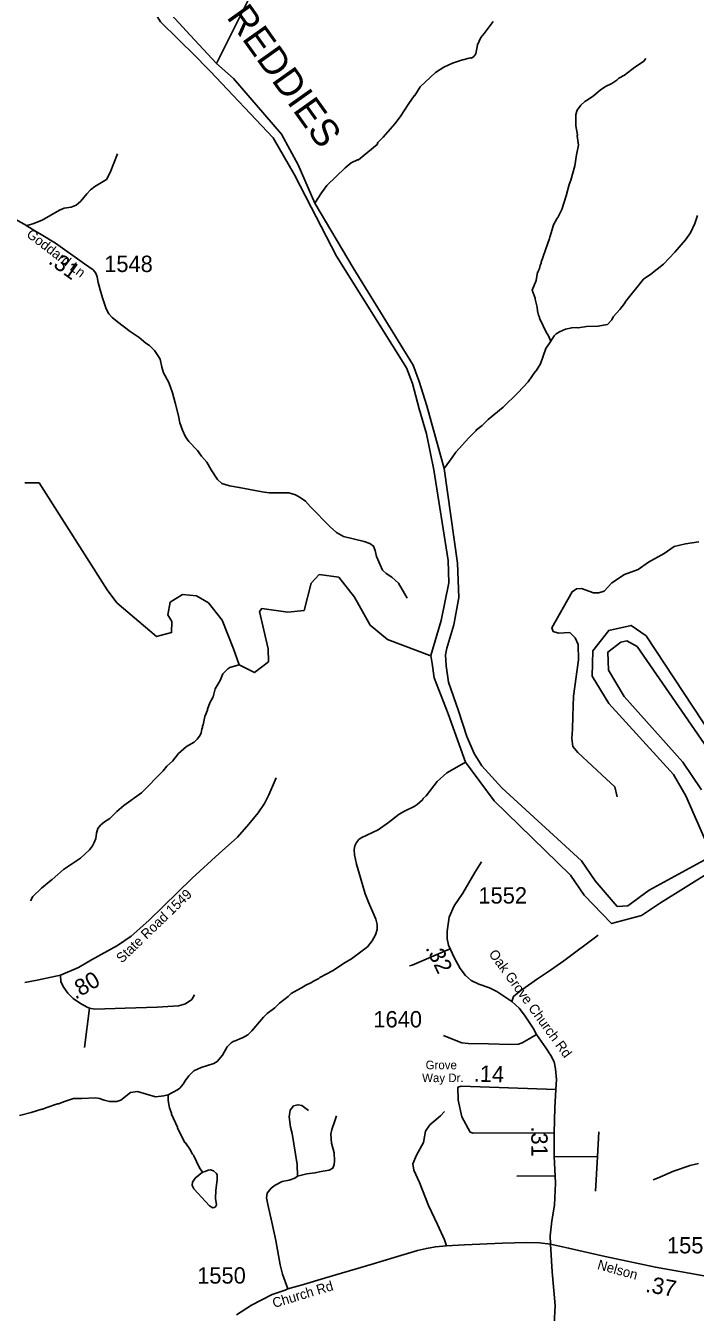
# Model space of a CAD drawing. Extents: x 1248224 to 1454986, y 825081 to 985870.
# Drawn here: x 1345818 to 1350937, y 897604 to 907441 of the extents above; entities that cross this region are included whole.
import ezdxf

# ---------------------------------------------------------------- set-up
doc = ezdxf.new("R2010")
doc.units = 0
for name, color, linetype in [('Exist Hydrographic Creek Single Shore', 7, 'Continuous'), ('Exist Hydrographic Misc Water Feature', 7, 'Continuous'), ('Exist Hydrographic River Shore', 7, 'Continuous'), ('Exist Hydrographic River Shore Label', 7, 'Continuous'), ('Exist Road Non-System Type 51', 7, 'Continuous'), ('Exist Road Secondary Mileage Hundredths English Label', 7, 'Continuous'), ('Exist Road Secondary Type 41 Attributed', 7, 'Continuous'), ('Exist Road Secondary Type 51 Attributed', 7, 'Continuous'), ('Exist Road Secondary Type 51 Label', 7, 'Continuous'), ('Exist Road Secondary Type 51 Number Label', 7, 'Continuous')]:
    doc.layers.add(name, color=color, linetype=linetype)

msp = doc.modelspace()

# ---------------------------------------------------------------- linework, layer by layer
at = {"layer": 'Exist Hydrographic Creek Single Shore'}
msp.add_lwpolyline([(1345811.8, 903946.1), (1345919.5, 903946.1), (1346440.7, 903129.1), (1346513.7, 903029.2), (1346816.6, 902770.3), (1346933.6, 902800.7), (1346935.7, 902886.1), (1346903.7, 902936), (1346922.6, 903034.1), (1347015.6, 903091.3), (1347123.6, 903082.6), (1347214.6, 903028.3), (1347319.6, 902894.8), (1347406.7, 902676.4), (1347449.9, 902553.3), (1347567.5, 902494.7), (1347675.2, 902577.8), (1347672.1, 902676.4), (1347604.4, 902962.7), (1347622.9, 902984.3), (1347821.7, 902957), (1347946.7, 902970.8), (1348001.6, 903179.9), (1348060.7, 903244.3), (1348210.7, 903224.9), (1348332.7, 903071.4), (1348452.6, 902858.9), (1348583.7, 902747.9), (1348906.7, 902626.6), (1348914.3, 902624.7)], dxfattribs=at)
at = {"layer": 'Exist Hydrographic Misc Water Feature'}
for points in [[(1347277.2, 907152.6), (1347602.6, 907807), (1347662.6, 907848.4), (1347904.6, 907876.4), (1348083.7, 908030.4), (1348360.6, 908133.1), (1348657.6, 908383.2), (1348869.6, 908513.6), (1348986.4, 908713.8), (1349051.6, 908825.1), (1349136.6, 908925.1), (1349355.6, 909002.9), (1349519.6, 909265.4), (1349715.7, 909445.4), (1350036.7, 909655.6), (1350276.7, 909926.5), (1350346.6, 910072.8), (1350383.6, 910229.7), (1350372.6, 910522.1), (1350271.7, 910826.2), (1350275.7, 911016.5), (1350403.6, 911164.9)], [(1349390.8, 907473.4), (1349322.6, 907382.8), (1349296.7, 907350.2), (1349272.5, 907294.3), (1349258.7, 907227.5), (1349244, 907204.9), (1349226.5, 907193.2), (1349218, 907194.9), (1349150.2, 907178.9), (1349081.6, 907154.4), (1349015, 907124), (1348950.1, 907083.5), (1348833.6, 906974.1), (1348792.2, 906907), (1348787.8, 906904.9), (1348746.6, 906847.6), (1348680.6, 906745.6), (1348639.3, 906690.6), (1348551.1, 906588.6), (1348510.3, 906549.5), (1348503.9, 906533.6), (1348361.3, 906416.9), (1348355.2, 906417.1), (1348306.7, 906394.2), (1348259.9, 906355.2), (1348120.9, 906218.4), (1348079.7, 906163.3), (1348027.8, 906085.5)], [(1350560.6, 907190.6), (1350542.1, 907169.1), (1350475.1, 907124.6), (1350395.8, 907064.4), (1350353.2, 907039.4), (1350338.9, 907025.7), (1350298.3, 907000.6), (1350249.8, 906977.8), (1350209.8, 906948.3), (1350160.2, 906905.8), (1350111.4, 906870.9), (1350093.3, 906861.3), (1350062.6, 906834), (1350033.8, 906794.7), (1350025.1, 906762.9), (1350025.1, 906674.9), (1350037.6, 906606.6), (1350035.4, 906600.4), (1350045.2, 906527.1), (1350029.3, 906453.2), (1350016.4, 906371.1), (1349985.9, 906259.8), (1349973.2, 906228.1), (1349951.3, 906140.5), (1349917, 906037.4), (1349887.6, 905974), (1349881.4, 905970.1), (1349850.3, 905914.9), (1349850.8, 905908.5), (1349824.2, 905823.4), (1349824, 905815.4), (1349760, 905632.9), (1349759.8, 905624.9), (1349751.4, 905609.1), (1349746.9, 905585.3), (1349738.6, 905569.5), (1349736.4, 905557.5), (1349730.3, 905557.6), (1349720.9, 905493.8), (1349691.3, 905418.6), (1349713.9, 905358), (1349712.8, 905351.7), (1349728.4, 905289.7), (1349731.8, 905261.6), (1349739, 905229.4), (1349746.7, 905213.2), (1349746.5, 905205.2), (1349800, 905092), (1349811.6, 905075.7), (1349833.9, 905029.8)], [(1350955, 905991.3), (1350934.7, 905930.1), (1350901.1, 905858.9), (1350863.9, 905803.7), (1350781.7, 905709.6), (1350693.8, 905617.6), (1350598, 905541.8), (1350541.2, 905503), (1350405.5, 905334.2), (1350397, 905318.4), (1350360, 905271.2), (1350310.8, 905216.4), (1350298.3, 905192.6), (1350265.5, 905157.4), (1350193.1, 905143.1), (1350106.8, 905141.5), (1350040.9, 905130.6), (1350033, 905132.7), (1349992.9, 905131.6), (1349944.7, 905120.7), (1349898.3, 905101.7), (1349873.9, 905086.4), (1349859.5, 905070.7), (1349833.9, 905029.8)], [(1349833.9, 905029.8), (1349795.3, 904972.2), (1349754.8, 904857), (1349721.6, 904801.8), (1349716.5, 904799.6), (1349659.8, 904719.2), (1349579.8, 904633), (1349467.4, 904525.7), (1349353.3, 904430.2), (1349308.9, 904384.2), (1349263.6, 904352.3), (1349259.4, 904344.4), (1349206.2, 904289.5), (1349107.8, 904179.8), (1349078.9, 904140.5), (1349017.8, 904056.6)], [(1345853.5, 900750.1), (1345872.3, 900783.8), (1345937.7, 900846.2), (1346011.1, 900908.5), (1346019.2, 900912.3), (1346105.5, 900989.7), (1346237.8, 901075.6), (1346306.2, 901139.8), (1346328.9, 901171.3), (1346341.4, 901195), (1346354.1, 901226.7), (1346359, 901266.6), (1346369.8, 901302.3), (1346388.4, 901328), (1346421, 901355.1), (1346461.5, 901380.3), (1346513.1, 901432), (1346568.3, 901478.8), (1346701.9, 901576.8), (1346867.6, 901743), (1346896.4, 901778.4), (1346939.3, 901817.3), (1346986.5, 901876.3), (1347045.8, 901928.9), (1347104.5, 901963.5), (1347128.9, 901985.1), (1347147.5, 902008.5), (1347160, 902032.3), (1347164.7, 902064.2), (1347168.9, 902072.1), (1347169.2, 902088.1), (1347173.4, 902096), (1347186.9, 902159.7), (1347207.9, 902207.2), (1347208.1, 902215.2), (1347225.1, 902262.8), (1347250.2, 902310.3), (1347267.5, 902369.8), (1347305, 902434.9), (1347326.1, 902486.5), (1347362.9, 902523.6), (1347379.2, 902533.3), (1347403.4, 902542.7), (1347449.9, 902553.3)], [(1346906.8, 899266.1), (1346979.5, 899304.4), (1346995.9, 899318), (1347022.5, 899347.5), (1347037.1, 899373.1), (1347066, 899412.5), (1347102.8, 899449.6), (1347159.4, 899476.3), (1347256.1, 899506.1), (1347280.4, 899521.6), (1347323.4, 899568.5), (1347358.9, 899633.7), (1347387.5, 899663), (1347403.8, 899674.7), (1347428, 899682.1), (1347460.3, 899697.4), (1347476.4, 899701.1), (1347517, 899726.1), (1347547.5, 899755.4), (1347635.9, 899859.4), (1347664.5, 899888.7), (1347721.5, 899931.5), (1347758.3, 899966.6), (1347823.4, 900017.2), (1347847.9, 900040.5), (1347945.1, 900094.4), (1347953.3, 900102.2), (1348001.8, 900125), (1348018, 900136.7), (1348058.5, 900155.8), (1348066.6, 900163.6), (1348163.8, 900213.3), (1348261.2, 900279.1), (1348309.8, 900306), (1348431.9, 900399.2), (1348466.9, 900444.4), (1348491.9, 900489.8), (1348504.8, 900529.6), (1348505.6, 900569.6), (1348494.6, 900609.8), (1348437.5, 900739.1), (1348412.9, 900803.6), (1348345.9, 901029.2), (1348331.5, 901101.5), (1348330.3, 901141.6), (1348334.9, 901169.5), (1348347.6, 901195.2), (1348366.1, 901218.8), (1348382.4, 901232.4), (1348511.7, 901293.4), (1348592.9, 901347.5), (1348674.4, 901413.7), (1348714.9, 901436.7), (1348787.7, 901471.1), (1348812, 901486.6), (1348850.9, 901521.6), (1348857, 901531.5), (1348879.6, 901553), (1348963.9, 901663.1), (1349037.5, 901729.4), (1349077.9, 901752.5), (1349179.5, 901811.1)], [(1345771.2, 899108), (1345859.7, 899130), (1345940.2, 899156.2), (1345948.2, 899156), (1345972.4, 899167.4), (1346061.1, 899197.4), (1346069.1, 899197.2), (1346113.5, 899216.2), (1346182.1, 899238.6), (1346246.1, 899237.2), (1346352.2, 899242.7), (1346382, 899238.1), (1346417.8, 899225.3), (1346457.6, 899216.3), (1346513.6, 899215), (1346545.8, 899226.3), (1346619.1, 899284.6), (1346671.3, 899291.5), (1346810.4, 899252.2), (1346874.6, 899258.8), (1346906.8, 899266.1)], [(1347170.6, 898675.2), (1347146.4, 898708.6), (1347100.5, 898805.6), (1347092.7, 898813.8), (1347073.5, 898850.2), (1347038.6, 898899), (1347033.7, 898901.6), (1346977.1, 899012.4), (1346977.2, 899018.5), (1346931.5, 899117.5), (1346931.6, 899125.5), (1346916.5, 899165.8), (1346905.7, 899222.1), (1346906.8, 899266.1)], [(1347170.6, 898675.2), (1347189.7, 898679.6), (1347214, 898691), (1347230, 898692.6), (1347253.9, 898686.2), (1347277.4, 898663.6), (1347281.1, 898651.5), (1347282.3, 898617.5), (1347270.6, 898537.7), (1347269.2, 898473.7), (1347276.1, 898425.7), (1347267.7, 898409.8), (1347259.6, 898404), (1347247.6, 898402.3), (1347224, 898418.8), (1347102.8, 898547.6), (1347095.1, 898561.7), (1347091.4, 898575.9), (1347091.9, 898597.8), (1347114.6, 898629.3), (1347170.6, 898675.2)], [(1350616.6, 898617.3), (1350648.9, 898628.6), (1350770, 898681.8), (1350890.9, 898723), (1350897, 898724.9), (1350963.3, 898741.3)]]:
    msp.add_lwpolyline(points, dxfattribs=at)
at = {"layer": 'Exist Hydrographic River Shore'}
for points in [[(1347277.2, 907152.6), (1347074.1, 907368.2), (1346843.4, 907620.7), (1346699.7, 907877.3), (1346542.3, 908225.6), (1346339.9, 908821.6), (1346263, 908935.5), (1346241.4, 909037.2), (1346164.5, 909052.5), (1346121.4, 909040.2), (1346072.2, 909006.4), (1346029.1, 908957.1), (1346001.4, 908889.4), (1345970.7, 908806.2), (1345949.1, 908695.4), (1345976.8, 908643), (1345866.1, 908489.1), (1345504.2, 908425.6), (1345429.1, 908356.7)], [(1347199.7, 907122.8), (1347117.2, 907205), (1346848.8, 907470.2), (1346647.4, 907800.3), (1346447.4, 908280.6), (1346272.2, 908806.2), (1346244.5, 908861.6), (1346216.8, 908904.7), (1346196.4, 908978.6), (1346189.2, 908978.7), (1346093.8, 908947.9), (1346081.4, 908895.5), (1346050.7, 908855.5), (1346019.9, 908803.1), (1346010.7, 908766.2), (1346013.8, 908603), (1345930.7, 908486), (1345792.2, 908390.5), (1345632.2, 908338.2), (1345538.8, 908263.3), (1345503, 908249)], [(1349038.2, 902682.9), (1349092.5, 902859.6), (1349129, 903070.2), (1349119.4, 903333), (1349017.8, 904056.6), (1348885.5, 904533.9), (1348827.1, 904721.7), (1348780.9, 904844.8), (1348322.6, 905591.2), (1348027.8, 906085.5), (1347901.6, 906378), (1347772.4, 906612), (1347406.4, 907038.7), (1347277.2, 907152.6)], [(1348914.3, 902624.7), (1348995.2, 902893.3), (1349052.5, 903180.2), (1349048.6, 903351.5), (1348937.8, 904045.8), (1348882.5, 904321.4), (1348827.1, 904512.3), (1348774.8, 904706.3), (1348728.6, 904826.4), (1348193.4, 905680.5), (1348000.1, 906054.7), (1347873.9, 906301), (1347710.8, 906584.3), (1347227.3, 907094.1), (1347199.7, 907122.8)], [(1351418.6, 901476.1), (1350560.9, 902775.7), (1350447, 902855.4), (1350275.9, 902817.6), (1350154.7, 902660.9), (1350149.5, 902468.9), (1350276.7, 902259.5), (1350772, 901715.2), (1350865.1, 901551.7), (1351028.3, 901180.3)], [(1351176.2, 901706.7), (1350493.3, 902693.5), (1350415.2, 902738.8), (1350368.4, 902728.4), (1350269.4, 902651.3), (1350274.2, 902512.6), (1350393.6, 902311.8), (1350842.8, 901809.7), (1350986.2, 901599.3)], [(1351065, 900980.2), (1350672, 900735.1), (1350525, 900638), (1350297.4, 900575.9), (1350087.9, 900793.2), (1349982.5, 900947), (1349400.4, 901514.1), (1349179.5, 901811.1), (1349046.8, 902178.8), (1348941.7, 902456.2), (1348924.9, 902565.6), (1348914.3, 902624.7)], [(1351033.1, 901075.1), (1350583.9, 900831.2), (1350421.5, 900711.7), (1350340.2, 900706.9), (1350170.8, 900902.6), (1350066.2, 901055.1), (1349457.8, 901614.6), (1349304.8, 901781.9), (1349247.5, 901877.6), (1349190.2, 902006.7), (1349128, 902202.7), (1349051.6, 902422.7), (1349032.5, 902547), (1349028.6, 902630.3), (1349038.2, 902682.9)]]:
    msp.add_lwpolyline(points, dxfattribs=at)
at = {"layer": 'Exist Road Non-System Type 51'}
for p, q in [((1346306.2, 899929.5), (1346266, 899627.2)), ((1350189.5, 898792.7), (1350199.3, 898982.4)), ((1349859.2, 898794.6), (1350189.5, 898792.7)), ((1350189.5, 898792.7), (1350173.9, 898530.6)), ((1349865.1, 898646), (1349571.9, 898644))]:
    msp.add_line(p, q, dxfattribs=at)
for points in [[(1345818.8, 905910), (1345871.5, 905926), (1345942.6, 905953.6), (1346075.6, 906031.6), (1346112.3, 906045.4), (1346165, 906054.5), (1346204, 906068.3), (1346238.4, 906100.4), (1346284.3, 906155.5), (1346311.8, 906187.6), (1346346.2, 906212.9), (1346396.6, 906242.7), (1346435.6, 906265.7), (1346463.1, 906318.4), (1346520.5, 906463)], [(1346762.9, 904996.3), (1346801.9, 904958.7), (1346828.2, 904919.9), (1346845.3, 904890.5), (1346859.2, 904831.6), (1346871.6, 904788.1), (1346911.9, 904712.2), (1346939.8, 904633.1), (1346961.5, 904558.7), (1346984.7, 904457.9), (1346997.1, 904403.7), (1347017.2, 904349.4), (1347040.5, 904296.7), (1347065.2, 904262.6), (1347131.9, 904194.4), (1347161.3, 904149.4), (1347203.1, 904102.9), (1347235.6, 904045.5), (1347285.2, 903972.7), (1347316.2, 903941.7), (1347375.1, 903923.1), (1347451, 903910.7), (1347626, 903878.1), (1347680.2, 903868.8), (1347751.5, 903870.4), (1347793.3, 903870.4), (1347829, 903868.8), (1347881.6, 903853.3), (1347917.3, 903833.2), (1347957.5, 903806.8), (1347996.3, 903761.8), (1348146.5, 903608.4), (1348193, 903566.5), (1348248.8, 903535.5), (1348406.8, 903498.3), (1348448.6, 903481.2), (1348476.5, 903462.6), (1348488.9, 903428.5), (1348499.7, 903383.6), (1348527.6, 903318.5), (1348546.2, 903278.1), (1348574.1, 903253.3), (1348615.9, 903223.9), (1348667, 903178.9), (1348715, 903099.9), (1348733.6, 903064.2)], [(1350965.9, 903495.2), (1350863.7, 903479.7), (1350776.9, 903458), (1350699.4, 903405.3), (1350578.6, 903340.2), (1350501.2, 903284.3), (1350395.8, 903244), (1350299.8, 903182), (1350240.9, 903116.9), (1350200.6, 903104.5), (1350160.4, 903104.5), (1350067.4, 903138.6), (1350030.2, 903135.5), (1349996.2, 903113.8), (1349841.2, 902837.9), (1349850.5, 902809.9), (1349890.8, 902797.5), (1349977.6, 902800.6), (1350017.8, 902760.3), (1350042.6, 902710.7), (1350045.7, 902592.9), (1350005.4, 902313.9), (1350002.4, 902161.9), (1349999.3, 902062.7), (1349993.1, 901991.4), (1350002.4, 901929.4), (1350039.5, 901882.9), (1350259.5, 901681.3), (1350321.5, 901622.4), (1350340.1, 901544.9)], [(1349533.8, 899980.1), (1349547.8, 900018.1), (1349592.5, 900055.3), (1349731.3, 900154.6), (1349830.6, 900219.2), (1349932.2, 900291.1), (1350195.5, 900487)], [(1349062.2, 900382.8), (1348772.9, 900257.6), (1348751.4, 900253.7)], [(1346082.6, 900181.1), (1346086.2, 900131), (1346107.9, 900087.6), (1346138.9, 900044.2), (1346180.7, 900003.9), (1346236.5, 899963.6), (1346287.6, 899937.2), (1346306.2, 899929.5)], [(1346306.2, 899929.5), (1346346.5, 899921.7), (1346578.8, 899927.9), (1346822, 899935.7), (1346984.7, 899948.1), (1347038.9, 899962), (1347086.9, 899994.6), (1347107.1, 900030.2)], [(1349855.7, 898975.9), (1349238.1, 898972), (1349216.6, 898981.8), (1349152.1, 899097.2), (1349124.7, 899226.3), (1349122.8, 899324.1), (1349148.2, 899331.9), (1349870.6, 899307.7)], [(1347820.9, 897782.7), (1347781.3, 897894.4), (1347763.9, 897966.4), (1347729.2, 898152.5), (1347699.4, 898291.5), (1347669.6, 898428), (1347659.7, 898477.6), (1347664.7, 898514.9), (1347694.4, 898552.1), (1347724.2, 898574.4), (1347778.8, 898604.2), (1347830.9, 898614.2), (1347875.5, 898629), (1347895.3, 898643.9), (1347892.9, 898733.3), (1347855.7, 898971.6), (1347843.3, 899019.9), (1347833.3, 899099.3), (1347840.8, 899148.9), (1347865.6, 899181.2), (1347900.3, 899191.1), (1347930.1, 899183.7), (1347979.7, 899146.4)], [(1348193, 899106.7), (1348178.1, 899059.6), (1348158.2, 899002.5), (1348150.8, 898965.3), (1348155.8, 898895.8), (1348175.6, 898823.8), (1348178.1, 898761.7), (1348175.6, 898734.4), (1348165.7, 898704.6), (1348138.4, 898689.7), (1348076.4, 898679.8), (1348029.3, 898669.9), (1347967.3, 898662.4), (1347895.3, 898643.9)], [(1349034.2, 898111.3), (1349020.3, 898157.2), (1348965.7, 898273.9), (1348896.3, 898420.3), (1348829.3, 898596.5), (1348784.7, 898690.9), (1348777.2, 898738), (1348807, 898805), (1348859.1, 898901.8), (1348874, 898988.7), (1348908.7, 899035.9), (1348990.5, 899105.3), (1349019.9, 899139)]]:
    msp.add_lwpolyline(points, dxfattribs=at)
at = {"layer": 'Exist Road Secondary Type 41 Attributed'}
msp.add_lwpolyline([(1349722.3, 899727.2), (1349667.1, 899695.2), (1349613.6, 899663.1), (1349585.1, 899654.2), (1349522.8, 899650.6), (1349357.2, 899656), (1349200.5, 899659.5), (1349152.4, 899663.1), (1349093.6, 899688), (1349013.5, 899720.1)], dxfattribs=at)
at = {"layer": 'Exist Road Secondary Type 51 Attributed'}
for points in [[(1345578.6, 906049), (1345806.4, 905923.3), (1345888.2, 905872.9), (1345936, 905845.3), (1346046.5, 905778.6), (1346266.1, 905621.7), (1346332.4, 905575.6), (1346352.7, 905549.8), (1346363.7, 905520.3), (1346371.1, 905477.9), (1346385.8, 905420.8), (1346404.2, 905361.9), (1346433.6, 905277.7), (1346453.9, 905237.2), (1346479.7, 905209.6), (1346518.3, 905176.4), (1346615.9, 905104.5), (1346684, 905056.6), (1346736.8, 905014.8), (1346762.9, 904996.3)], [(1345811.2, 900125.6), (1345904, 900143.2), (1346082.6, 900181.1), (1346220.2, 900240.3), (1346320.9, 900299.5), (1346519.3, 900408.4), (1346624.9, 900478.8), (1346759.3, 900600.5), (1347091.3, 900922.8), (1347297.7, 901111.7), (1347436.3, 901235.9), (1347524.2, 901335.2), (1347596.2, 901423.2), (1347644.2, 901493.7), (1347676.2, 901559.3), (1347724, 901673.7), (1347733, 901690.3)], [(1349722.3, 899727.2), (1349697.7, 899777), (1349631.8, 899875), (1349590.8, 899928.4), (1349533.8, 899980.1), (1349419.8, 900056.8), (1349364.6, 900085.3), (1349282.7, 900112), (1349223.9, 900140.5), (1349181.2, 900178), (1349140.2, 900233.2), (1349097.5, 900311.6), (1349049.4, 900409.7), (1349039.1, 900460.2), (1349039.1, 900517.2), (1349055.1, 900625.9), (1349094.3, 900711.5), (1349160.1, 900809.5), (1349252.8, 900966.3), (1349302.6, 901048.3)], [(1349831.5, 898124), (1349828.9, 898188.4), (1349841.3, 898302.5), (1349860.9, 898423.7), (1349868, 898591.2), (1349859.1, 898796.2), (1349857.4, 898975.2), (1349864.5, 899167.6), (1349870.6, 899307.7), (1349875.2, 899383.3), (1349868, 899466.3), (1349857.4, 899519.8), (1349832.4, 899566.1), (1349795, 899626.7), (1349722.3, 899727.2)], [(1347430.3, 897584.4), (1347545.1, 897658.5), (1347616.9, 897695.1), (1347702.7, 897738.8), (1347801.3, 897772.6), (1347820.9, 897782.7), (1347940.6, 897816.2), (1348102.5, 897865.6), (1348466.2, 897972.1), (1348633.8, 898021.4), (1348813.9, 898075), (1348882.2, 898091.6), (1348949.8, 898104.2), (1349034.2, 898111.3), (1349173.6, 898119.7), (1349463.6, 898132.4), (1349645.7, 898138.1), (1349747.1, 898133.8), (1349831.5, 898124)], [(1349831.5, 898124), (1349968.7, 898094.4), (1350247.8, 898031.3), (1350632.6, 897948), (1350961.1, 897889.4), (1351207.8, 897844.5), (1351345.1, 897826.5), (1351500.3, 897813), (1351702.8, 897801.7), (1351772.5, 897794.3)], [(1349857.6, 897512.9), (1349866.5, 897655.5), (1349843.3, 897913.9), (1349831.5, 898124)]]:
    msp.add_lwpolyline(points, dxfattribs=at)

# ---------------------------------------------------------------- texts
at = {"layer": 'Exist Hydrographic River Shore Label'}
msp.add_text('REDDIES', height=210, rotation=305.46806, dxfattribs=at).set_placement((1347348.5, 907507.2))
at = {"layer": 'Exist Road Secondary Mileage Hundredths English Label'}
for s, rotation, p in [('.31', 324.11661, (1345983.7, 905628.3)), ('.32', 296.12886, (1348871.5, 900389.6)), ('.80', 30.44537, (1346197.9, 899993.1)), ('.14', 358.15088, (1349241.8, 899367.8)), ('.31', 270.56288, (1349682.7, 899024.5)), ('.37', 349.89472, (1350551.4, 897760.5))]:
    msp.add_text(s, height=125, rotation=rotation, dxfattribs=at).set_placement(p)
at = {"layer": 'Exist Road Secondary Type 51 Label'}
for s, rotation, p in [('Goddard Ln', 322.57816, (1345817.2, 905833.6)), ('State Road 1549', 43.93044, (1346552.9, 900269.6)), ('Oak Grove Church Rd', 306.08558, (1349354.5, 900343.7)), ('Nelson ', 344.47036, (1350183.7, 897935.4)), ('Church Rd', 16.79382, (1347716.9, 897635.9))]:
    msp.add_text(s, height=75, rotation=rotation, dxfattribs=at).set_placement(p)
for s, p in [('Grove ', (1348875.4, 899462)), ('Way Dr.', (1348849, 899363.6))]:
    msp.add_text(s, height=65.62, dxfattribs=at).set_placement(p)
at = {"layer": 'Exist Road Secondary Type 51 Number Label'}
for s, p in [('1548', (1346417.6, 905558)), ('1552', (1349279.1, 900728.9)), ('1640', (1348475.9, 899782.1)), ('1550', (1350721.2, 898053.8)), ('1550', (1347128.7, 897822.8))]:
    msp.add_text(s, height=125, dxfattribs=at).set_placement(p)

doc.saveas('drawing.dxf')
